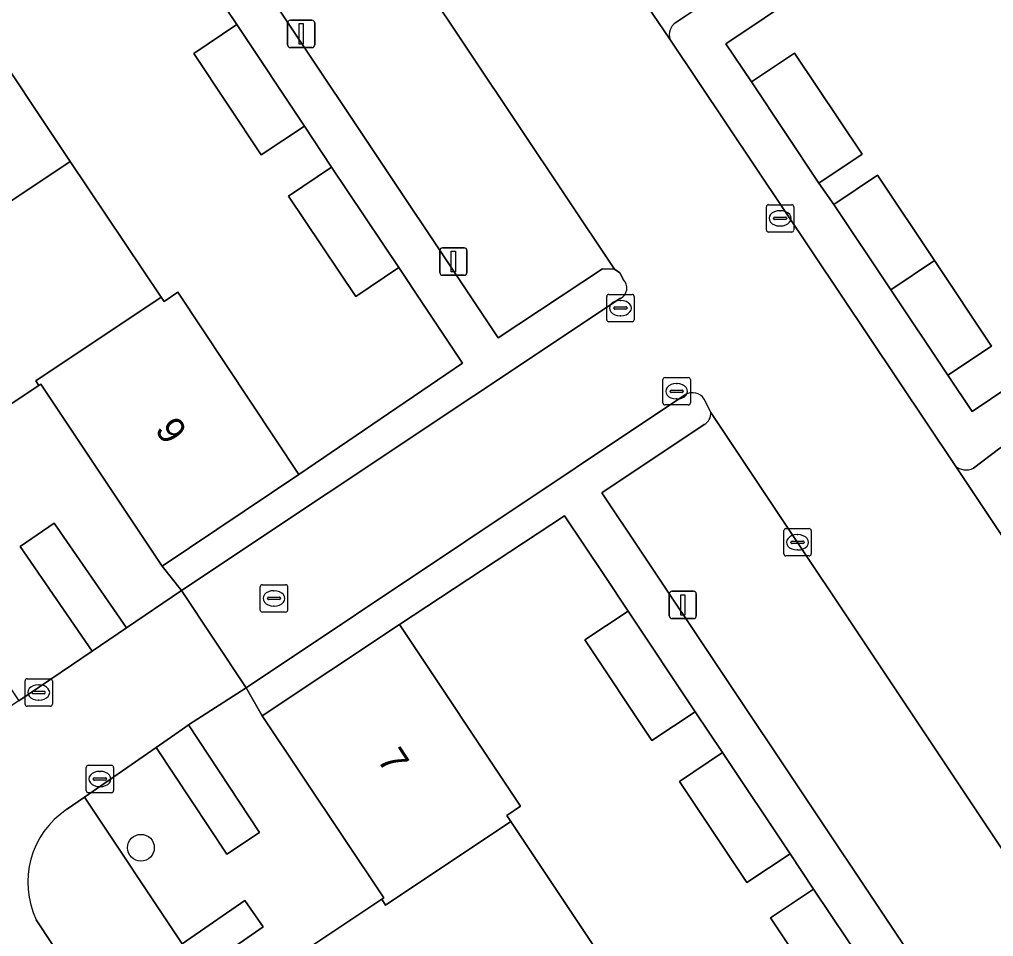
# Model space of a CAD drawing. Extents: x 158352 to 159489, y 383828 to 384603.
# Drawn here: x 158888.63 to 158924.25, y 384331.22 to 384364.74 of the extents above; entities that cross this region are included whole.
import ezdxf

# ---------------------------------------------------------------- set-up
doc = ezdxf.new("R2010")
doc.units = 0
for name, color, linetype in [('IMGEO_Boom', 7, 'Continuous'), ('IMGEO_Erf', 7, 'Continuous'), ('IMGEO_Groenvoorziening', 7, 'Continuous'), ('IMGEO_Kolk', 7, 'Continuous'), ('IMGEO_Lichtmast', 7, 'Continuous'), ('IMGEO_Muur', 7, 'Continuous'), ('IMGEO_Pand', 7, 'Continuous'), ('IMGEO_Pand_nummerreeks', 7, 'Continuous'), ('IMGEO_Parkeervlak_open', 7, 'Continuous'), ('IMGEO_Rijbaan_lokaal_open', 7, 'Continuous'), ('IMGEO_Rioolput', 7, 'Continuous'), ('IMGEO_Voetpad_open', 7, 'Continuous')]:
    doc.layers.add(name, color=color, linetype=linetype)

msp = doc.modelspace()

# ---------------------------------------------------------------- linework, layer by layer
at = {"layer": 'IMGEO_Boom'}
msp.add_circle((158893.07, 384334.465), 0.489, dxfattribs=at)
at = {"layer": 'IMGEO_Erf'}
for points in [[(158918.626, 384366.65), (158914.466, 384363.854), (158915.397, 384362.459), (158916.978, 384363.513), (158919.444, 384359.818), (158917.864, 384358.763), (158918.411, 384357.978), (158920.007, 384359.046), (158922.095, 384355.925), (158924.183, 384352.804), (158922.586, 384351.736), (158923.468, 384350.417), (158927.61, 384353.188)], [(158887.145, 384364.544), (158890.476, 384359.551), (158893.81, 384354.594), (158893.92, 384354.436), (158894.42, 384354.768), (158898.849, 384348.104), (158904.835, 384352.175), (158903.373, 384354.371), (158902.506, 384355.673), (158900.934, 384354.615), (158898.469, 384358.279), (158900.04, 384359.337), (158899.053, 384360.842), (158897.472, 384359.789), (158895.001, 384363.5), (158896.582, 384364.553), (158895.721, 384365.834)], [(158918.57, 384328.191), (158916.09, 384331.898), (158917.669, 384332.954), (158916.811, 384334.247), (158915.232, 384333.191), (158912.762, 384336.883), (158914.341, 384337.94), (158913.336, 384339.438), (158911.76, 384338.389), (158909.308, 384342.068), (158910.884, 384343.118), (158910.024, 384344.418), (158908.562, 384346.6), (158902.526, 384342.623), (158906.95, 384335.98), (158906.451, 384335.648), (158906.599, 384335.426), (158909.91, 384330.454)]]:
    msp.add_lwpolyline(points, dxfattribs=at)
at = {"layer": 'IMGEO_Groenvoorziening'}
for points in [[(158889.902, 384346.334), (158888.654, 384345.474), (158891.289, 384341.65), (158892.544, 384342.5)], [(158894.807, 384338.951), (158894.711, 384338.889), (158893.624, 384338.134), (158896.213, 384334.232), (158897.41, 384335.026)], [(158894.572, 384330.948), (158895.221, 384329.969), (158897.534, 384331.574), (158896.864, 384332.539)]]:
    msp.add_lwpolyline(points, close=True, dxfattribs=at)
at = {"layer": 'IMGEO_Kolk'}
for p, q in [((158915.946, 384357.046), (158915.946, 384357.898)), ((158916.021, 384357.972), (158916.873, 384357.972)), ((158916.434, 384357.752), (158916.459, 384357.752)), ((158916.947, 384357.898), (158916.947, 384357.046)), ((158916.205, 384357.466), (158916.205, 384357.478)), ((158916.643, 384357.429), (158916.245, 384357.429)), ((158916.248, 384357.515), (158916.646, 384357.515)), ((158916.689, 384357.478), (158916.689, 384357.466)), ((158916.457, 384357.192), (158916.432, 384357.192)), ((158916.873, 384356.972), (158916.021, 384356.972)), ((158910.106, 384353.766), (158910.106, 384354.618)), ((158910.181, 384354.692), (158911.033, 384354.692)), ((158911.107, 384354.618), (158911.107, 384353.766)), ((158910.365, 384354.186), (158910.365, 384354.198)), ((158910.408, 384354.235), (158910.806, 384354.235)), ((158910.594, 384354.472), (158910.619, 384354.472)), ((158910.849, 384354.198), (158910.849, 384354.186)), ((158910.803, 384354.149), (158910.405, 384354.149)), ((158910.617, 384353.912), (158910.592, 384353.912)), ((158911.033, 384353.692), (158910.181, 384353.692)), ((158912.163, 384350.724), (158912.163, 384351.576)), ((158912.238, 384351.65), (158913.09, 384351.65)), ((158912.651, 384351.43), (158912.676, 384351.43)), ((158913.164, 384351.576), (158913.164, 384350.724)), ((158912.422, 384351.144), (158912.422, 384351.156)), ((158912.86, 384351.107), (158912.462, 384351.107)), ((158912.465, 384351.193), (158912.863, 384351.193)), ((158912.906, 384351.156), (158912.906, 384351.144)), ((158913.09, 384350.65), (158912.238, 384350.65)), ((158912.674, 384350.87), (158912.649, 384350.87)), ((158916.583, 384345.204), (158916.583, 384346.056)), ((158916.658, 384346.13), (158917.51, 384346.13)), ((158917.584, 384346.056), (158917.584, 384345.204)), ((158916.842, 384345.624), (158916.842, 384345.636)), ((158916.885, 384345.673), (158917.283, 384345.673)), ((158917.071, 384345.91), (158917.096, 384345.91)), ((158917.326, 384345.636), (158917.326, 384345.624)), ((158917.28, 384345.587), (158916.882, 384345.587)), ((158917.094, 384345.35), (158917.069, 384345.35)), ((158917.51, 384345.13), (158916.658, 384345.13)), ((158888.905, 384340.639), (158889.757, 384340.639)), ((158888.83, 384339.713), (158888.83, 384340.565)), ((158889.318, 384340.419), (158889.343, 384340.419)), ((158889.831, 384340.565), (158889.831, 384339.713)), ((158889.089, 384340.133), (158889.089, 384340.145)), ((158889.527, 384340.096), (158889.129, 384340.096)), ((158889.132, 384340.182), (158889.53, 384340.182)), ((158889.573, 384340.145), (158889.573, 384340.133)), ((158889.757, 384339.639), (158888.905, 384339.639)), ((158889.341, 384339.859), (158889.316, 384339.859)), ((158891.143, 384337.477), (158891.995, 384337.477)), ((158891.068, 384336.551), (158891.068, 384337.403)), ((158891.556, 384337.257), (158891.581, 384337.257)), ((158892.069, 384337.403), (158892.069, 384336.551)), ((158891.327, 384336.971), (158891.327, 384336.983)), ((158891.765, 384336.934), (158891.367, 384336.934)), ((158891.37, 384337.02), (158891.768, 384337.02)), ((158891.811, 384336.983), (158891.811, 384336.971)), ((158891.995, 384336.477), (158891.143, 384336.477)), ((158891.579, 384336.697), (158891.554, 384336.697))]:
    msp.add_line(p, q, dxfattribs=at)
for points in [[(158915.946, 384357.046), (158915.946, 384357.898)], [(158916.021, 384357.972), (158916.873, 384357.972)], [(158916.947, 384357.898), (158916.947, 384357.046)], [(158916.873, 384356.972), (158916.021, 384356.972)], [(158910.106, 384353.766), (158910.106, 384354.618)], [(158910.181, 384354.692), (158911.033, 384354.692)], [(158911.107, 384354.618), (158911.107, 384353.766)], [(158911.033, 384353.692), (158910.181, 384353.692)], [(158912.163, 384350.724), (158912.163, 384351.576)], [(158912.238, 384351.65), (158913.09, 384351.65)], [(158913.164, 384351.576), (158913.164, 384350.724)], [(158913.09, 384350.65), (158912.238, 384350.65)], [(158916.583, 384345.204), (158916.583, 384346.056)], [(158916.658, 384346.13), (158917.51, 384346.13)], [(158917.584, 384346.056), (158917.584, 384345.204)], [(158917.51, 384345.13), (158916.658, 384345.13)], [(158888.905, 384340.639), (158889.757, 384340.639)], [(158888.83, 384339.713), (158888.83, 384340.565)], [(158889.831, 384340.565), (158889.831, 384339.713)], [(158889.757, 384339.639), (158888.905, 384339.639)], [(158891.143, 384337.477), (158891.995, 384337.477)], [(158891.068, 384336.551), (158891.068, 384337.403)], [(158892.069, 384337.403), (158892.069, 384336.551)], [(158891.995, 384336.477), (158891.143, 384336.477)]]:
    msp.add_lwpolyline(points, dxfattribs=at)
for centre, radius, start, end in [((158916.023, 384357.896), 0.0765, 91.552, 178.448), ((158916.023, 384357.896), 0.0765, 91.552, 178.448), ((158916.871, 384357.896), 0.0765, 1.552, 88.448), ((158916.871, 384357.896), 0.0765, 1.552, 88.448), ((158916.245, 384357.475), 0.0403, 85.8775, 175.7526), ((158916.242, 384357.465), 0.0366, 178.938, 274.7102), ((158916.646, 384357.472), 0.043, 264.8664, 352.4533), ((158916.65, 384357.477), 0.0386, 1.7309, 96.639), ((158916.023, 384357.048), 0.0765, 181.552, 268.448), ((158916.023, 384357.048), 0.0765, 181.552, 268.448), ((158916.871, 384357.048), 0.0765, 271.552, 358.448), ((158916.871, 384357.048), 0.0765, 271.552, 358.448), ((158910.183, 384354.616), 0.0765, 91.552, 178.448), ((158910.183, 384354.616), 0.0765, 91.552, 178.448), ((158911.031, 384354.616), 0.0765, 1.552, 88.448), ((158911.031, 384354.616), 0.0765, 1.552, 88.448), ((158910.405, 384354.195), 0.0403, 85.8775, 175.7526), ((158910.402, 384354.185), 0.0366, 178.938, 274.7102), ((158910.806, 384354.192), 0.043, 264.8664, 352.4533), ((158910.81, 384354.197), 0.0386, 1.7309, 96.639), ((158910.183, 384353.768), 0.0765, 181.552, 268.448), ((158910.183, 384353.768), 0.0765, 181.552, 268.448), ((158911.031, 384353.768), 0.0765, 271.552, 358.448), ((158911.031, 384353.768), 0.0765, 271.552, 358.448), ((158912.24, 384351.574), 0.0765, 91.552, 178.448), ((158912.24, 384351.574), 0.0765, 91.552, 178.448), ((158913.088, 384351.574), 0.0765, 1.552, 88.448), ((158913.088, 384351.574), 0.0765, 1.552, 88.448), ((158912.462, 384351.153), 0.0403, 85.8775, 175.7526), ((158912.459, 384351.143), 0.0366, 178.938, 274.7102), ((158912.863, 384351.15), 0.043, 264.8664, 352.4533), ((158912.867, 384351.155), 0.0386, 1.7309, 96.639), ((158912.24, 384350.726), 0.0765, 181.552, 268.448), ((158912.24, 384350.726), 0.0765, 181.552, 268.448), ((158913.088, 384350.726), 0.0765, 271.552, 358.448), ((158913.088, 384350.726), 0.0765, 271.552, 358.448), ((158916.66, 384346.054), 0.0765, 91.552, 178.448), ((158916.66, 384346.054), 0.0765, 91.552, 178.448), ((158917.508, 384346.054), 0.0765, 1.552, 88.448), ((158917.508, 384346.054), 0.0765, 1.552, 88.448), ((158916.882, 384345.633), 0.0403, 85.8775, 175.7526), ((158916.879, 384345.623), 0.0366, 178.938, 274.7102), ((158917.283, 384345.63), 0.043, 264.8664, 352.4533), ((158917.287, 384345.635), 0.0386, 1.7309, 96.639), ((158916.66, 384345.206), 0.0765, 181.552, 268.448), ((158916.66, 384345.206), 0.0765, 181.552, 268.448), ((158917.508, 384345.206), 0.0765, 271.552, 358.448), ((158917.508, 384345.206), 0.0765, 271.552, 358.448), ((158888.907, 384340.563), 0.0765, 91.552, 178.448), ((158888.907, 384340.563), 0.0765, 91.552, 178.448), ((158889.755, 384340.563), 0.0765, 1.552, 88.448), ((158889.755, 384340.563), 0.0765, 1.552, 88.448), ((158889.129, 384340.142), 0.0403, 85.8775, 175.7526), ((158889.126, 384340.132), 0.0366, 178.938, 274.7102), ((158889.53, 384340.139), 0.043, 264.8664, 352.4533), ((158889.534, 384340.144), 0.0386, 1.7309, 96.639), ((158888.907, 384339.715), 0.0765, 181.552, 268.448), ((158888.907, 384339.715), 0.0765, 181.552, 268.448), ((158889.755, 384339.715), 0.0765, 271.552, 358.448), ((158889.755, 384339.715), 0.0765, 271.552, 358.448), ((158891.145, 384337.401), 0.0765, 91.552, 178.448), ((158891.145, 384337.401), 0.0765, 91.552, 178.448), ((158891.993, 384337.401), 0.0765, 1.552, 88.448), ((158891.993, 384337.401), 0.0765, 1.552, 88.448), ((158891.367, 384336.98), 0.0403, 85.8775, 175.7526), ((158891.364, 384336.97), 0.0366, 178.938, 274.7102), ((158891.768, 384336.977), 0.043, 264.8664, 352.4533), ((158891.772, 384336.982), 0.0386, 1.7309, 96.639), ((158891.145, 384336.553), 0.0765, 181.552, 268.448), ((158891.145, 384336.553), 0.0765, 181.552, 268.448), ((158891.993, 384336.553), 0.0765, 271.552, 358.448), ((158891.993, 384336.553), 0.0765, 271.552, 358.448)]:
    msp.add_arc(centre, radius, start, end, dxfattribs=at)
for centre, major_axis, ratio, start_param, end_param in [((158916.433, 384357.472), (-0.387, 0.002), 0.722429, 4.712389, 7.853982), ((158916.458, 384357.472), (-0.39, 0.002), 0.717154, 1.570796, 4.712389), ((158910.593, 384354.192), (-0.387, 0.002), 0.722429, 4.712389, 7.853982), ((158910.618, 384354.192), (-0.39, 0.002), 0.717154, 1.570796, 4.712389), ((158912.65, 384351.15), (-0.387, 0.002), 0.722429, 4.712389, 7.853982), ((158912.675, 384351.15), (-0.39, 0.002), 0.717154, 1.570796, 4.712389), ((158917.07, 384345.63), (-0.387, 0.002), 0.722429, 4.712389, 7.853982), ((158917.095, 384345.63), (-0.39, 0.002), 0.717154, 1.570796, 4.712389), ((158889.317, 384340.139), (-0.387, 0.002), 0.722429, 4.712389, 7.853982), ((158889.342, 384340.139), (-0.39, 0.002), 0.717154, 1.570796, 4.712389), ((158891.555, 384336.977), (-0.387, 0.002), 0.722429, 4.712389, 7.853982), ((158891.58, 384336.977), (-0.39, 0.002), 0.717154, 1.570796, 4.712389)]:
    msp.add_ellipse(centre, major_axis=major_axis, ratio=ratio, start_param=start_param, end_param=end_param, dxfattribs=at)
at = {"layer": 'IMGEO_Lichtmast'}
for p, q in [((158898.434, 384363.814), (158898.434, 384364.614)), ((158898.434, 384364.614), (158898.434, 384363.814)), ((158898.534, 384364.714), (158899.324, 384364.714)), ((158899.324, 384364.714), (158898.534, 384364.714)), ((158899.424, 384364.614), (158899.424, 384363.814)), ((158899.424, 384363.814), (158899.424, 384364.614)), ((158899.324, 384363.714), (158898.534, 384363.714)), ((158898.534, 384363.714), (158899.324, 384363.714)), ((158904.101, 384356.393), (158904.891, 384356.393)), ((158904.891, 384356.393), (158904.101, 384356.393)), ((158904.001, 384355.493), (158904.001, 384356.293)), ((158904.001, 384356.293), (158904.001, 384355.493)), ((158904.991, 384356.293), (158904.991, 384355.493)), ((158904.991, 384355.493), (158904.991, 384356.293)), ((158904.891, 384355.393), (158904.101, 384355.393)), ((158904.101, 384355.393), (158904.891, 384355.393)), ((158912.492, 384343.84), (158913.282, 384343.84)), ((158913.282, 384343.84), (158912.492, 384343.84)), ((158912.392, 384342.94), (158912.392, 384343.74)), ((158912.392, 384343.74), (158912.392, 384342.94)), ((158913.382, 384343.74), (158913.382, 384342.94)), ((158913.382, 384342.94), (158913.382, 384343.74)), ((158913.282, 384342.84), (158912.492, 384342.84)), ((158912.492, 384342.84), (158913.282, 384342.84))]:
    msp.add_line(p, q, dxfattribs=at)
for points in [[(158898.854, 384364.589), (158899.004, 384364.589), (158899.004, 384363.839), (158898.854, 384363.839), (158898.854, 384364.589)], [(158904.421, 384356.268), (158904.571, 384356.268), (158904.571, 384355.518), (158904.421, 384355.518), (158904.421, 384356.268)], [(158912.812, 384343.715), (158912.962, 384343.715), (158912.962, 384342.965), (158912.812, 384342.965), (158912.812, 384343.715)]]:
    msp.add_lwpolyline(points, dxfattribs=at)
for centre, start, end in [((158898.534, 384364.614), 90, 180), ((158898.534, 384364.614), 90, 180), ((158899.324, 384364.614), 0, 90), ((158899.324, 384364.614), 360, 90), ((158898.534, 384363.814), 180, 270), ((158898.534, 384363.814), 180, 270), ((158899.324, 384363.814), 270, 0), ((158899.324, 384363.814), 270, 0), ((158904.101, 384356.293), 90, 180), ((158904.101, 384356.293), 90, 180), ((158904.891, 384356.293), 0, 90), ((158904.891, 384356.293), 360, 90), ((158904.101, 384355.493), 180, 270), ((158904.101, 384355.493), 180, 270), ((158904.891, 384355.493), 270, 0), ((158904.891, 384355.493), 270, 0), ((158912.492, 384343.74), 90, 180), ((158912.492, 384343.74), 90, 180), ((158913.282, 384343.74), 0, 90), ((158913.282, 384343.74), 360, 90), ((158912.492, 384342.94), 180, 270), ((158912.492, 384342.94), 180, 270), ((158913.282, 384342.94), 270, 0), ((158913.282, 384342.94), 270, 0)]:
    msp.add_arc(centre, 0.1, start, end, dxfattribs=at)
at = {"layer": 'IMGEO_Muur'}
for points in [[(158903.373, 384354.371), (158904.835, 384352.175), (158898.849, 384348.104)], [(158902.526, 384342.623), (158908.562, 384346.6), (158910.024, 384344.418)]]:
    msp.add_lwpolyline(points, dxfattribs=at)
at = {"layer": 'IMGEO_Pand'}
for points in [[(158887.145, 384364.544), (158879.323, 384359.329), (158882.655, 384354.338), (158890.476, 384359.551)], [(158897.472, 384359.789), (158899.053, 384360.842), (158896.582, 384364.553), (158895.001, 384363.5)], [(158917.864, 384358.763), (158919.444, 384359.818), (158916.978, 384363.513), (158915.397, 384362.459)], [(158890.476, 384359.551), (158882.655, 384354.338), (158886.084, 384349.201), (158889.337, 384351.365), (158889.223, 384351.535), (158893.81, 384354.594)], [(158900.934, 384354.615), (158902.506, 384355.673), (158900.04, 384359.337), (158898.469, 384358.279)], [(158922.095, 384355.925), (158920.007, 384359.046), (158918.411, 384357.978), (158920.498, 384354.857)], [(158922.095, 384355.925), (158920.498, 384354.857), (158922.586, 384351.736), (158924.183, 384352.804)], [(158889.337, 384351.365), (158889.409, 384351.413), (158893.842, 384344.757), (158898.849, 384348.104), (158894.42, 384354.768), (158893.92, 384354.436), (158893.81, 384354.594), (158889.223, 384351.535)], [(158911.76, 384338.389), (158913.336, 384339.438), (158910.884, 384343.118), (158909.308, 384342.068)], [(158901.875, 384332.588), (158902.02, 384332.37), (158906.599, 384335.426), (158906.451, 384335.648), (158906.95, 384335.98), (158902.526, 384342.623), (158897.502, 384339.285), (158901.948, 384332.636)], [(158915.232, 384333.191), (158916.811, 384334.247), (158914.341, 384337.94), (158912.762, 384336.883)], [(158901.875, 384332.588), (158898.62, 384330.416), (158902.075, 384325.235), (158909.91, 384330.454), (158906.599, 384335.426), (158902.02, 384332.37)], [(158918.57, 384328.191), (158920.149, 384329.248), (158917.669, 384332.954), (158916.09, 384331.898)]]:
    msp.add_lwpolyline(points, close=True, dxfattribs=at)
at = {"layer": 'IMGEO_Parkeervlak_open'}
for points in [[(158912.635, 384364.626), (158916.36, 384367.13), (158909.241, 384377.809), (158904.978, 384374.963), (158912.416, 384364.021)], [(158922.844, 384348.434), (158937.193, 384326.934), (158941.334, 384329.694), (158927.22, 384350.882), (158924.479, 384349.07), (158923.515, 384348.334)], [(158913.669, 384349.94), (158909.925, 384347.438), (158911.35, 384345.304), (158926.308, 384322.907), (158930.394, 384325.677), (158913.918, 384350.377)]]:
    msp.add_lwpolyline(points, dxfattribs=at)
msp.add_lwpolyline([(158910.392, 384355.62), (158899.785, 384371.496), (158895.689, 384368.763), (158904.698, 384355.255), (158906.13, 384353.108), (158909.951, 384355.629)], close=True, dxfattribs=at)
for centre, radius, start, end in [((158912.912, 384364.184), 0.522, 122.0206, 198.1806), ((158913.455, 384350.351), 0.464, 297.4854, 3.1662), ((158923.253, 384348.879), 0.604, 227.3833, 295.6638)]:
    msp.add_arc(centre, radius, start, end, dxfattribs=at)
at = {"layer": 'IMGEO_Rijbaan_lokaal_open'}
for points in [[(158913.667, 384350.862), (158913.918, 384350.377), (158930.394, 384325.677), (158931.876, 384323.389), (158937.193, 384326.934), (158922.844, 384348.434), (158912.416, 384364.021), (158904.978, 384374.963), (158899.785, 384371.496), (158910.392, 384355.62), (158910.579, 384355.479), (158910.715, 384355.229)], [(158910.614, 384354.548), (158894.556, 384343.862), (158896.913, 384340.307), (158912.982, 384351.027)], [(158890.348, 384335.859), (158891.009, 384336.318), (158893.624, 384338.134), (158894.711, 384338.889), (158894.807, 384338.951), (158896.913, 384340.307), (158894.556, 384343.862), (158892.544, 384342.5), (158891.289, 384341.65), (158888.601, 384339.831), (158887.871, 384339.353)], [(158886.695, 384326.448), (158887.295, 384325.61), (158891.453, 384328.475), (158889.242, 384331.827)]]:
    msp.add_lwpolyline(points, dxfattribs=at)
for centre, radius, start, end in [((158910.41, 384354.926), 0.43, 298.3582, 44.7696), ((158913.241, 384350.597), 0.502, 31.8704, 121.0432), ((158892.118, 384333.206), 3.189, 123.7053, 205.6162)]:
    msp.add_arc(centre, radius, start, end, dxfattribs=at)
at = {"layer": 'IMGEO_Rioolput'}
for p, q in [((158897.435, 384343.153), (158897.435, 384344.005)), ((158897.51, 384344.079), (158898.362, 384344.079)), ((158897.923, 384343.859), (158897.948, 384343.859)), ((158898.436, 384344.005), (158898.436, 384343.153)), ((158897.694, 384343.573), (158897.694, 384343.585)), ((158898.132, 384343.536), (158897.734, 384343.536)), ((158897.737, 384343.622), (158898.135, 384343.622)), ((158898.178, 384343.585), (158898.178, 384343.573)), ((158897.946, 384343.299), (158897.921, 384343.299)), ((158898.362, 384343.079), (158897.51, 384343.079))]:
    msp.add_line(p, q, dxfattribs=at)
for points in [[(158897.435, 384343.153), (158897.435, 384344.005)], [(158897.51, 384344.079), (158898.362, 384344.079)], [(158898.436, 384344.005), (158898.436, 384343.153)], [(158898.362, 384343.079), (158897.51, 384343.079)]]:
    msp.add_lwpolyline(points, dxfattribs=at)
for centre, radius, start, end in [((158897.512, 384344.003), 0.0765, 91.552, 178.448), ((158897.512, 384344.003), 0.0765, 91.552, 178.448), ((158898.36, 384344.003), 0.0765, 1.552, 88.448), ((158898.36, 384344.003), 0.0765, 1.552, 88.448), ((158897.734, 384343.582), 0.0403, 85.8775, 175.7526), ((158897.731, 384343.572), 0.0366, 178.938, 274.7102), ((158898.135, 384343.579), 0.043, 264.8664, 352.4533), ((158898.139, 384343.584), 0.0386, 1.7309, 96.639), ((158897.512, 384343.155), 0.0765, 181.552, 268.448), ((158897.512, 384343.155), 0.0765, 181.552, 268.448), ((158898.36, 384343.155), 0.0765, 271.552, 358.448), ((158898.36, 384343.155), 0.0765, 271.552, 358.448)]:
    msp.add_arc(centre, radius, start, end, dxfattribs=at)
for centre, major_axis, ratio, start_param, end_param in [((158897.922, 384343.579), (-0.387, 0.002), 0.722429, 4.712389, 7.853982), ((158897.947, 384343.579), (-0.39, 0.002), 0.717154, 1.570796, 4.712389)]:
    msp.add_ellipse(centre, major_axis=major_axis, ratio=ratio, start_param=start_param, end_param=end_param, dxfattribs=at)
at = {"layer": 'IMGEO_Voetpad_open'}
for points in [[(158887.389, 384394.473), (158889.854, 384390.781), (158890.717, 384389.481), (158893.169, 384385.804), (158899.861, 384375.807), (158900.931, 384374.206), (158897.771, 384372.094), (158895.035, 384370.271), (158893.463, 384369.223), (158893.639, 384368.96), (158895.721, 384365.834), (158896.582, 384364.553), (158899.053, 384360.842), (158900.04, 384359.337), (158902.506, 384355.673), (158903.373, 384354.371), (158904.835, 384352.175), (158898.849, 384348.104), (158893.842, 384344.757), (158894.556, 384343.862), (158910.614, 384354.548)], [(158927.61, 384353.188), (158923.468, 384350.417), (158922.586, 384351.736), (158920.498, 384354.857), (158918.411, 384357.978), (158917.864, 384358.763), (158915.397, 384362.459), (158914.466, 384363.854), (158918.626, 384366.65), (158917.728, 384367.986), (158915.254, 384371.666), (158914.74, 384372.478), (158912.263, 384376.144), (158911.746, 384376.965), (158909.681, 384380.042), (158908.101, 384378.993), (158905.341, 384377.172), (158902.183, 384375.053), (158901.127, 384376.627), (158895.217, 384385.468)], [(158910.715, 384355.229), (158910.579, 384355.479), (158910.392, 384355.62), (158909.951, 384355.629), (158906.13, 384353.108), (158904.698, 384355.255), (158895.689, 384368.763), (158899.785, 384371.496), (158904.978, 384374.963), (158909.241, 384377.809), (158916.36, 384367.13), (158912.635, 384364.626)], [(158912.416, 384364.021), (158922.844, 384348.434)], [(158912.982, 384351.027), (158896.913, 384340.307), (158897.502, 384339.285), (158902.526, 384342.623), (158908.562, 384346.6), (158910.024, 384344.418), (158910.884, 384343.118), (158913.336, 384339.438), (158914.341, 384337.94), (158916.811, 384334.247), (158917.669, 384332.954), (158920.149, 384329.248), (158921.003, 384327.951), (158923.125, 384324.801), (158924.915, 384322.143), (158910.601, 384312.344), (158911.321, 384311.4), (158928.774, 384322.852)], [(158923.515, 384348.334), (158924.479, 384349.07), (158927.22, 384350.882), (158941.334, 384329.694), (158937.193, 384326.934), (158931.876, 384323.389), (158930.394, 384325.677), (158926.308, 384322.907), (158911.35, 384345.304), (158909.925, 384347.438), (158913.669, 384349.94)], [(158913.918, 384350.377), (158913.667, 384350.862)], [(158908.622, 384309.517), (158911.321, 384311.4), (158910.601, 384312.344), (158908.038, 384310.653), (158896.054, 384328.714), (158895.221, 384329.969), (158894.572, 384330.948), (158891.009, 384336.318), (158890.348, 384335.859)], [(158889.242, 384331.827), (158891.453, 384328.475)]]:
    msp.add_lwpolyline(points, dxfattribs=at)
for points in [[(158889.409, 384351.413), (158889.337, 384351.365), (158886.084, 384349.201), (158883.501, 384347.478), (158884.327, 384346.24), (158887.029, 384347.966), (158887.65, 384346.994), (158884.967, 384345.28), (158888.601, 384339.831), (158891.289, 384341.65), (158888.654, 384345.474), (158889.902, 384346.334), (158892.544, 384342.5), (158894.556, 384343.862), (158893.842, 384344.757)], [(158897.502, 384339.285), (158896.913, 384340.307), (158894.807, 384338.951), (158897.41, 384335.026), (158896.213, 384334.232), (158893.624, 384338.134), (158891.009, 384336.318), (158894.572, 384330.948), (158896.864, 384332.539), (158897.534, 384331.574), (158895.221, 384329.969), (158896.054, 384328.714), (158898.62, 384330.416), (158901.875, 384332.588), (158901.948, 384332.636)]]:
    msp.add_lwpolyline(points, close=True, dxfattribs=at)
for centre, radius, start, end in [((158912.912, 384364.184), 0.522, 122.0206, 198.1806), ((158910.41, 384354.926), 0.43, 298.3582, 44.7696), ((158913.241, 384350.597), 0.502, 31.8704, 121.0432), ((158913.455, 384350.351), 0.464, 297.4854, 3.1662), ((158923.253, 384348.879), 0.604, 227.3833, 295.6638), ((158892.118, 384333.206), 3.189, 123.7053, 205.6162)]:
    msp.add_arc(centre, radius, start, end, dxfattribs=at)

# ---------------------------------------------------------------- texts
at = {"layer": 'IMGEO_Pand_nummerreeks'}
for s, p in [('9', (158893.556, 384349.757)), ('7', (158901.686, 384337.686))]:
    msp.add_text(s, height=1, rotation=303.4335, dxfattribs=at).set_placement(p)

doc.saveas('drawing.dxf')
